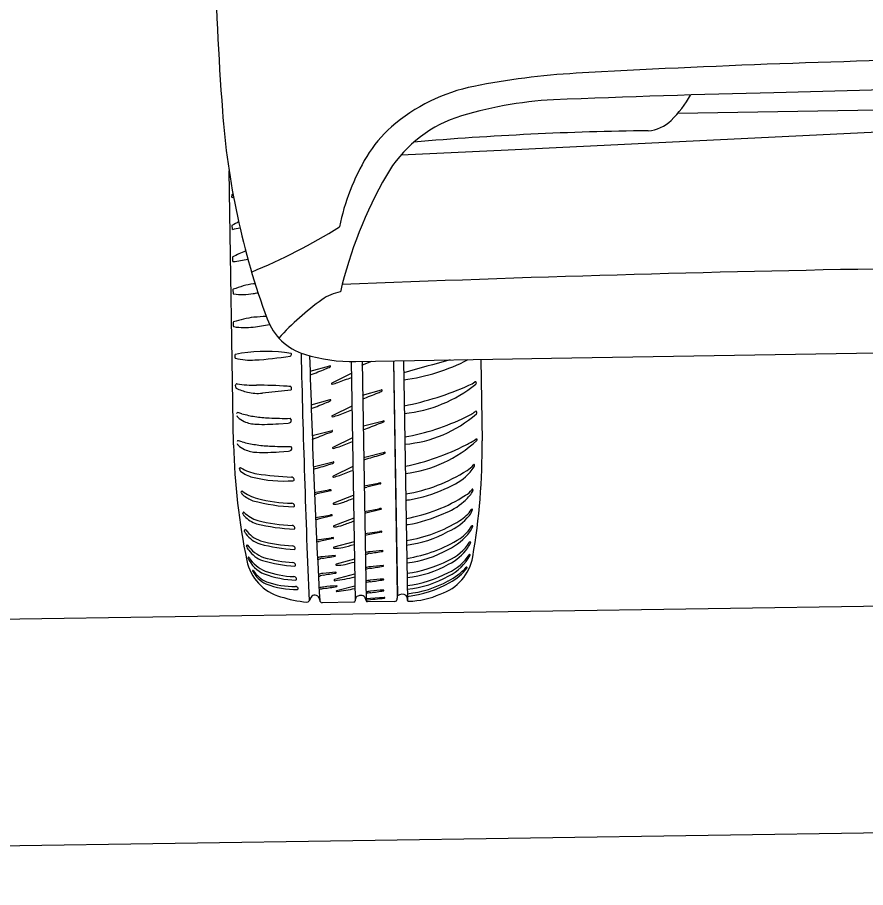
# Model space of a CAD drawing. Extents: x 10133 to 2270741, y 5363 to 1733450.
# Drawn here: x 33040.8 to 33094.2, y 8388.1 to 8442.9 of the extents above; entities that cross this region are included whole.
import ezdxf

# ---------------------------------------------------------------- set-up
doc = ezdxf.new("R2010")
doc.units = 0
doc.layers.add('StdDetailLabel', color=7, linetype='Continuous')
doc.layers.add('StdDimension', color=7, linetype='Continuous')

msp = doc.modelspace()

# ---------------------------------------------------------------- linework, layer by layer
at = {"layer": 'StdDetailLabel'}
for p, q in [((33054.394, 8415.941), (33054.107, 8433.212)), ((33054.276, 8431.67), (33054.266, 8431.574)), ((33054.308, 8431.528), (33054.308, 8431.528)), ((33054.284, 8429.723), (33054.291, 8429.566)), ((33054.333, 8429.521), (33054.333, 8429.521)), ((33054.318, 8427.728), (33054.325, 8427.531)), ((33054.352, 8425.693), (33054.359, 8425.496)), ((33054.369, 8423.634), (33054.368, 8423.437)), ((33054.469, 8421.599), (33054.474, 8421.445)), ((33061.797, 8421.194), (33062.047, 8406.132)), ((33062.467, 8421.199), (33062.473, 8421.201)), ((33062.486, 8421.201), (33062.736, 8406.145)), ((33065.097, 8421.245), (33065.348, 8406.151)), ((33069.965, 8421.326), (33070.051, 8416.201)), ((33059.224, 8420.587), (33060.451, 8420.925)), ((33061.81, 8420.432), (33060.574, 8419.833)), ((33065.11, 8420.491), (33065.11, 8420.491)), ((33054.522, 8419.573), (33054.517, 8419.716)), ((33058.015, 8419.58), (33058.012, 8419.473)), ((33058.012, 8419.471), (33058.012, 8419.422)), ((33069.659, 8419.769), (33069.659, 8419.769)), ((33069.692, 8419.849), (33069.692, 8419.849)), ((33057.994, 8419.401), (33056.204, 8419.206)), ((33062.524, 8419.078), (33063.718, 8419.406)), ((33059.281, 8418.465), (33060.476, 8418.793)), ((33061.844, 8418.38), (33060.608, 8417.782)), ((33054.909, 8417.906), (33054.661, 8417.976)), ((33069.69, 8417.901), (33069.69, 8417.901)), ((33069.715, 8417.98), (33069.715, 8417.98)), ((33057.223, 8417.274), (33057.828, 8417.32)), ((33057.959, 8417.619), (33057.959, 8417.619)), ((33057.999, 8417.371), (33057.999, 8417.371)), ((33062.585, 8417.145), (33063.835, 8417.456)), ((33059.343, 8416.532), (33060.593, 8416.844)), ((33054.938, 8416.138), (33054.69, 8416.208)), ((33061.877, 8416.386), (33060.642, 8415.787)), ((33069.655, 8416.299), (33069.655, 8416.299)), ((33069.718, 8416.225), (33069.718, 8416.225)), ((33069.743, 8416.304), (33069.743, 8416.304)), ((33057.988, 8415.851), (33057.988, 8415.851)), ((33058.028, 8415.603), (33058.028, 8415.603)), ((33057.253, 8415.506), (33057.857, 8415.551)), ((33062.657, 8415.172), (33063.908, 8415.483)), ((33059.415, 8414.559), (33060.666, 8414.871)), ((33061.907, 8414.578), (33060.672, 8413.979)), ((33054.776, 8414.399), (33054.771, 8414.466)), ((33062.616, 8413.37), (33063.528, 8413.536)), ((33063.654, 8413.484), (33062.781, 8413.281)), ((33054.88, 8412.925), (33054.875, 8412.992)), ((33059.479, 8412.941), (33060.391, 8413.107)), ((33060.516, 8413.055), (33059.644, 8412.852)), ((33061.937, 8412.759), (33060.688, 8412.266)), ((33062.641, 8411.759), (33063.553, 8411.925)), ((33054.987, 8411.587), (33054.982, 8411.654)), ((33059.549, 8411.361), (33060.461, 8411.528)), ((33060.586, 8411.476), (33059.713, 8411.273)), ((33061.961, 8411.336), (33060.712, 8410.843)), ((33069.261, 8411.507), (33069.261, 8411.507)), ((33055.083, 8410.492), (33055.079, 8410.559)), ((33062.663, 8410.354), (33063.59, 8410.493)), ((33069.284, 8410.471), (33069.284, 8410.471)), ((33055.194, 8409.592), (33055.194, 8409.592)), ((33059.616, 8409.956), (33060.543, 8410.094)), ((33060.668, 8410.042), (33059.781, 8409.867)), ((33061.986, 8409.848), (33060.71, 8409.5)), ((33065.29, 8409.632), (33065.29, 8409.632)), ((33069.148, 8409.458), (33069.148, 8409.458)), ((33059.673, 8408.814), (33059.673, 8408.814)), ((33062.004, 8408.743), (33060.86, 8408.432)), ((33065.309, 8408.506), (33065.309, 8408.506)), ((33062.702, 8408.194), (33062.702, 8408.194)), ((33059.729, 8407.758), (33059.729, 8407.758)), ((33062.02, 8407.804), (33060.744, 8407.457)), ((33062.023, 8407.626), (33062.023, 8407.626)), ((33065.324, 8407.598), (33065.324, 8407.598)), ((33059.774, 8406.944), (33059.774, 8406.944)), ((33062.032, 8407.042), (33060.879, 8406.76)), ((33062.716, 8407.37), (33062.716, 8407.37)), ((33065.336, 8406.865), (33065.336, 8406.865)), ((33059.279, 8406.36), (33059.146, 8406.12)), ((33062.122, 8406.354), (33062.122, 8406.354)), ((33062.655, 8406.362), (33062.655, 8406.362)), ((33062.727, 8406.687), (33062.727, 8406.687)), ((33062.734, 8406.272), (33063.888, 8406.345)), ((33064.728, 8406.442), (33064.728, 8406.442)), ((33065.344, 8406.404), (33065.344, 8406.404)), ((33061.971, 8406.039), (33059.971, 8406.006)), ((33064.551, 8406.082), (33062.816, 8406.053)), ((33065.348, 8406.151), (33065.348, 8406.151))]:
    msp.add_line(p, q, dxfattribs=at)
for points in [[(33139.296, 8438.966), (33113.86, 8438.819), (33088.433, 8438.121)], [(33082.39, 8436.833), (33113.884, 8437.355), (33145.377, 8437.88)], [(33064.946, 8434.213), (33071.7, 8434.534), (33094.561, 8435.633), (33113.907, 8435.954), (33133.254, 8436.276), (33156.138, 8435.937), (33162.9, 8435.84)], [(33058.019, 8421.694), (33057.607, 8421.758), (33057.607, 8421.758)], [(33062.086, 8421.195), (33074.421, 8421.4), (33114.138, 8422.059)], [(33064.463, 8421.234), (33064.728, 8406.442), (33064.481, 8421.235)], [(33063.678, 8411.873), (33062.645, 8411.632), (33062.645, 8411.632)], [(33063.715, 8410.441), (33062.668, 8410.24), (33062.668, 8410.24)], [(33055.296, 8408.834), (33055.296, 8408.834), (33055.296, 8408.834)], [(33069.292, 8408.994), (33069.292, 8408.994), (33069.292, 8408.994)], [(33055.586, 8408.01), (33055.586, 8408.01), (33055.586, 8408.01)], [(33069.103, 8408.205), (33069.103, 8408.205), (33069.103, 8408.205)], [(33062.438, 8406.457), (33062.387, 8406.456), (33062.335, 8406.455)]]:
    msp.add_lwpolyline(points, dxfattribs=at)
for centre, radius, start, end in [((33256.542, 8452.134), 203.418, 181.35801, 184.26828), ((33112.396, 7795.227), 645.15, 90.951648, 93.23591), ((33078.585, 8393.253), 46.168, 93.2359, 101.3162), ((33071.734, 8427.489), 11.253, 101.3162, 131.0437), ((33108.606, 7578.996), 859.361, 91.345092, 92.27095), ((33075.94, 8412.779), 24.942, 93.1872, 107.6283), ((33077.396, 8441.112), 6.577, 314.0284, 331.5761), ((33101.204, 8440.339), 47.633, 184.0261, 200.2077), ((33071.108, 8428.84), 8.176, 109.4447, 150.0555), ((33069.446, 8430.117), 7.769, 131.0437, 149.0876), ((33080.336, 8438.07), 2.346, 274.4979, 314.0284), ((33082.867, 8234.659), 201.086, 90.66879, 94.88339), ((33074.865, 8426.873), 14.085, 149.0876, 168.5317), ((33087.422, 8419.442), 27.003, 150.0555, 166.8706), ((33054.314, 8431.575), 0.0472, 181.9243, 263.0779), ((33054.33, 8431.675), 0.0547, 118.4784, 185.6491), ((33057.321, 8427.606), 5.104, 125.5861, 126.2282), ((33046.936, 8461.125), 30.501, 283.9858, 284.1434), ((33057.313, 8424.574), 6.006, 115.6898, 119.979), ((33054.338, 8429.728), 0.0547, 118.4784, 185.6491), ((33054.338, 8429.567), 0.0472, 181.9243, 263.0779), ((33048.07, 8458.946), 30.085, 282.016, 282.9124), ((33041.056, 8461.841), 37.882, 292.4572, 301.8773), ((33054.355, 8427.742), 0.0396, 112.1056, 201.2802), ((33057.225, 8422.547), 5.975, 110.5214, 118.867), ((33056.953, 8421.867), 6.534, 105.9521, 106.1953), ((33054.372, 8427.533), 0.0472, 181.9243, 263.0779), ((33002.935, 8748.174), 324.786, 279.11136, 279.27748), ((33119.423, 7014.039), 1413.196, 90.954235, 92.359744), ((33056.452, 8420.628), 5.522, 98.4565, 112.1056), ((33056.991, 8417.003), 9.186, 97.7796, 98.4565), ((33054.389, 8425.707), 0.0396, 112.1056, 201.2802), ((33054.406, 8425.497), 0.0472, 181.9243, 263.0779), ((33054.922, 8429.745), 4.326, 263.0779, 279.3854), ((33052.157, 8446.472), 21.28, 279.3854, 280.2178), ((33061.558, 8422.888), 2.723, 99.1571, 126.0089), ((33070.865, 8410.083), 18.553, 126.0089, 137.2531), ((33056.265, 8418.49), 5.522, 96.1672, 109.8163), ((33056.659, 8414.847), 9.186, 91.301, 96.1672), ((33059.936, 8425.149), 3.658, 200.2077, 252.8911), ((33054.406, 8423.647), 0.0396, 109.8163, 198.9909), ((33054.415, 8423.437), 0.0472, 179.6349, 260.7885), ((33055.1, 8427.661), 4.326, 260.7885, 277.0961), ((33053.005, 8444.485), 21.28, 277.0961, 279.889), ((33054.521, 8421.596), 0.052, 95.6461, 176.6857), ((33056.415, 8411.795), 10.034, 83.1829, 100.9107), ((33058.016, 8421.671), 0.0233, 0.9286, 82.2481), ((33057.915, 8421.663), 0.125, 329.7221, 3.6276), ((33956.122, 8442.905), 897.73, 181.351762, 182.348434), ((33061.914, 8431.574), 10.381, 252.8911, 270.9516), ((33054.521, 8421.442), 0.0472, 175.8852, 257.0388), ((33055.481, 8425.612), 4.326, 257.0388, 273.3463), ((33054.491, 8442.537), 21.28, 273.3463, 279.3579), ((33057.937, 8421.63), 0.0912, 279.3579, 341.1145), ((33639.819, 8437.788), 580.862, 181.601044, 183.120143), ((33045.966, 8464.221), 46.296, 290.8872, 291.7199), ((33187.371, 7981.217), 455.971, 105.17273, 105.5532), ((33063.418, 8432.576), 12.647, 277.7238, 297.0506), ((33042.724, 8463.608), 46.296, 290.8872, 292.1501), ((33059.47, 8422.688), 2.083, 289.9053, 298.9044), ((33060.461, 8420.893), 0.0332, 299.7834, 106.2863), ((33045.139, 8463.385), 46.296, 289.9902, 291.1107), ((33054.594, 8419.706), 0.0771, 79.041, 172.9159), ((33054.589, 8419.575), 0.0667, 181.5057, 233.0491), ((33056.047, 8422.563), 3.39, 243.7721, 256.7459), ((33055.818, 8428.681), 8.98, 262.2612, 270.0485), ((33055.851, 8389.538), 30.162, 86.3384, 90.0485), ((33057.112, 8409.241), 10.418, 85.2132, 86.3384), ((33057.978, 8419.586), 0.0377, 351.5091, 85.2132), ((33060.589, 8419.804), 0.0332, 115.8541, 282.3569), ((33059.976, 8422.599), 2.895, 282.3569, 289.9902), ((33061.439, 8437.148), 19.105, 281.1843, 294.0129), ((33064.302, 8426.447), 8.561, 275.6992, 308.7352), ((33068.674, 8421.126), 1.527, 290.6839, 307.4786), ((33069.633, 8419.875), 0.0493, 25.5724, 127.4786), ((33069.569, 8419.852), 0.123, 317.2278, 358.2079), ((33069.533, 8419.827), 0.16, 7.7156, 25.5724), ((33055.904, 8421.957), 2.767, 256.7459, 276.2209), ((33057.99, 8419.422), 0.0219, 280.9439, 0.1381), ((33046.041, 8462.104), 46.296, 290.8658, 292.1501), ((33062.976, 8420.614), 1.484, 290.513, 301.1779), ((33063.728, 8419.374), 0.0332, 299.7834, 106.2863), ((33042.799, 8461.491), 46.296, 290.8658, 292.1501), ((33059.734, 8420.002), 1.484, 290.513, 301.1779), ((33060.486, 8418.761), 0.0332, 299.7834, 106.2863), ((33054.66, 8417.895), 0.0807, 89.5124, 161.3092), ((33054.781, 8417.833), 0.194, 188.9753, 227.6111), ((33056.729, 8424.371), 6.716, 254.2703, 261.5244), ((33060.011, 8420.547), 2.895, 282.3569, 289.9902), ((33045.174, 8461.333), 46.296, 289.9902, 291.1107), ((33064.544, 8423.759), 7.798, 274.7157, 311.2991), ((33068.02, 8420.141), 2.636, 292.1653, 307.5157), ((33069.656, 8418.011), 0.0493, 20.0165, 127.5157), ((33069.636, 8417.961), 0.0815, 311.9235, 13.3421), ((33069.434, 8417.93), 0.286, 10.0903, 20.0165), ((33055.673, 8418.81), 1.518, 227.6111, 246.1094), ((33055.896, 8419.313), 2.068, 246.1094, 267.9955), ((33057.086, 8426.762), 9.134, 261.5244, 267.1021), ((33056.27, 8429.995), 12.757, 267.9955, 274.2865), ((33057.599, 8436.905), 19.29, 267.1021, 271.0683), ((33057.739, 8417.922), 0.609, 278.4288, 295.296), ((33057.856, 8417.475), 0.177, 324.0552, 54.3753), ((33060.623, 8417.752), 0.0332, 115.8541, 282.3569), ((33046.118, 8460.172), 46.296, 290.8463, 292.1501), ((33063.111, 8419.058), 1.824, 284.6661, 294.2824), ((33063.845, 8417.424), 0.0332, 299.7834, 106.2863), ((33062.592, 8430.823), 14.611, 280.1922, 296.0801), ((33059.869, 8418.446), 1.824, 284.6661, 294.2824), ((33060.603, 8416.812), 0.0332, 299.7834, 106.2863), ((33054.69, 8416.127), 0.0807, 89.5124, 161.3092), ((33042.876, 8459.56), 46.296, 290.8463, 292.1501), ((33045.207, 8459.339), 46.296, 289.9902, 291.1107), ((33064.281, 8422.091), 7.998, 276.7046, 312.8243), ((33066.101, 8421.785), 6.537, 296.7528, 302.9282), ((33030.454, 8415.71), 39.6, 350.0896, 0.7108), ((33069.703, 8416.233), 0.0813, 61.0008, 126.5834), ((33069.663, 8416.286), 0.0815, 311.9235, 13.3421), ((33093.985, 8416.765), 39.6, 181.1925, 191.8137), ((33054.81, 8416.064), 0.194, 188.9753, 227.6111), ((33055.703, 8417.042), 1.518, 227.6111, 246.1094), ((33056.759, 8422.602), 6.716, 254.2703, 261.5244), ((33055.925, 8417.545), 2.068, 246.1094, 267.9955), ((33057.115, 8424.994), 9.134, 261.5244, 267.1021), ((33057.628, 8435.137), 19.29, 267.1021, 271.0683), ((33057.768, 8416.154), 0.609, 278.4288, 295.296), ((33057.885, 8415.707), 0.177, 324.0552, 54.3753), ((33060.656, 8415.757), 0.0332, 115.8541, 282.3569), ((33060.044, 8418.553), 2.895, 282.3569, 289.9902), ((33062.273, 8429.114), 14.805, 281.4331, 297.216), ((33056.299, 8428.227), 12.757, 267.9955, 274.2865), ((33058.053, 8432.594), 18.157, 284.7027, 287.9385), ((33063.183, 8417.085), 1.824, 284.6661, 294.2824), ((33063.917, 8415.451), 0.0332, 299.7834, 106.2863), ((33054.821, 8414.467), 0.0493, 56.9312, 183.7528), ((33056.222, 8416.619), 2.519, 236.9312, 261.7869), ((33054.811, 8431.982), 18.157, 284.7027, 287.9385), ((33059.941, 8416.473), 1.824, 284.6661, 294.2824), ((33060.675, 8414.839), 0.0332, 299.7834, 106.2863), ((33067.094, 8416.151), 2.923, 310.7266, 327.0222), ((33068.477, 8415.463), 1.286, 299.0596, 323.4357), ((33069.541, 8414.675), 0.0383, 1.4867, 143.4357), ((33069.376, 8414.671), 0.203, 327.0222, 1.4867), ((33054.937, 8414.411), 0.162, 184.4562, 230.879), ((33056.048, 8415.777), 1.922, 230.879, 256.135), ((33059.181, 8437.118), 23.231, 261.7869, 267.1759), ((33060.686, 8413.949), 0.0332, 115.8541, 282.3569), ((33060.074, 8416.745), 2.895, 282.3569, 289.9902), ((33045.237, 8457.531), 46.296, 289.9902, 291.1107), ((33063.657, 8422.767), 10.033, 279.0568, 302.8649), ((33057.57, 8421.946), 8.277, 256.135, 274.0549), ((33058.027, 8413.73), 0.186, 17.8968, 87.1759), ((33058.131, 8413.763), 0.0773, 289.0059, 17.8968), ((33063.823, 8410.649), 2.903, 93.5647, 95.8424), ((33063.646, 8413.515), 0.0312, 283.8356, 95.6299), ((33066.251, 8417.131), 4.216, 290.019, 310.7266), ((33054.925, 8412.993), 0.0493, 56.9312, 183.7528), ((33055.171, 8413.021), 0.306, 198.2201, 228.3346), ((33056.429, 8414.848), 2.339, 230.8219, 256.6195), ((33060.686, 8410.22), 2.903, 93.5647, 95.8424), ((33060.509, 8413.086), 0.0312, 283.8356, 95.6299), ((33062.538, 8414.291), 1.039, 274.5626, 283.4827), ((33064.062, 8421.064), 8.69, 279.3956, 294.7076), ((33067, 8414.59), 2.923, 310.7266, 327.0222), ((33068.383, 8413.902), 1.286, 299.0596, 323.4357), ((33069.446, 8413.114), 0.0383, 1.4867, 143.4357), ((33069.282, 8413.109), 0.203, 327.0222, 1.4867), ((33056.8, 8415.312), 3.116, 233.974, 247.5834), ((33058.589, 8423.335), 11.303, 254.7277, 267.943), ((33058.402, 8422.522), 10.262, 255.8202, 268.1108), ((33059.401, 8413.862), 1.039, 274.5626, 283.4827), ((33060.613, 8414.05), 1.849, 272.9973, 290.2004), ((33045.266, 8455.763), 46.296, 290.1994, 291.1107), ((33063.69, 8425.757), 13.386, 276.6624, 277.6852), ((33063.582, 8421.141), 9.969, 279.7038, 302.975), ((33066.156, 8415.57), 4.216, 290.019, 310.7266), ((33058.055, 8412.079), 0.186, 17.8968, 87.1759), ((33058.158, 8412.113), 0.0773, 289.0059, 17.8968), ((33060.702, 8412.236), 0.0332, 115.8541, 282.3569), ((33063.848, 8409.038), 2.903, 93.5647, 95.8424), ((33063.671, 8411.904), 0.0312, 283.8356, 95.6299), ((33067.504, 8413.135), 2.261, 300.4021, 326.0761), ((33068.149, 8412.339), 1.388, 323.1777, 339.4201), ((33069.411, 8411.85), 0.0383, 1.4867, 143.4357), ((33055.032, 8411.655), 0.0493, 56.9312, 183.7528), ((33055.277, 8411.683), 0.306, 198.2201, 228.3346), ((33056.567, 8413.214), 2.14, 225.1761, 252.1528), ((33056.364, 8412.694), 1.789, 223.8533, 253.0702), ((33059.471, 8412.283), 1.039, 274.5626, 283.4827), ((33060.756, 8408.64), 2.903, 93.5647, 95.8424), ((33060.579, 8411.506), 0.0312, 283.8356, 95.6299), ((33063.968, 8419.503), 8.69, 279.3956, 294.7076), ((33066.55, 8413.717), 3.498, 292.739, 320.8031), ((33058.612, 8421.94), 11.303, 255.8203, 267.943), ((33058.425, 8421.127), 10.262, 255.8202, 268.1108), ((33058.078, 8410.684), 0.186, 17.8968, 87.1759), ((33058.181, 8410.718), 0.0773, 289.0059, 17.8968), ((33060.726, 8410.813), 0.0332, 115.8541, 282.3569), ((33060.637, 8412.627), 1.849, 272.9973, 290.2004), ((33045.29, 8454.34), 46.296, 290.1994, 291.1107), ((33063.596, 8424.195), 13.386, 277.1792, 277.6852), ((33063.902, 8418.734), 8.917, 278.9216, 302.1541), ((33067.208, 8412.174), 2.57, 304.5699, 328.6443), ((33068.172, 8411.303), 1.388, 323.1777, 339.4201), ((33069.434, 8410.814), 0.0383, 1.4867, 143.4357), ((33055.128, 8410.56), 0.0493, 56.9312, 183.7528), ((33055.609, 8410.701), 0.567, 201.6898, 219.2205), ((33056.716, 8411.718), 1.92, 215.5776, 250.9831), ((33056.568, 8411.333), 1.712, 215.3013, 252.0262), ((33063.885, 8407.605), 2.903, 93.5647, 95.8424), ((33063.708, 8410.471), 0.0312, 283.8356, 95.6299), ((33064.477, 8416.503), 6.918, 276.7469, 299.6706), ((33066.31, 8412.744), 3.743, 295.4926, 322.6171), ((33055.243, 8409.595), 0.0493, 56.9312, 183.7528), ((33055.738, 8409.732), 0.562, 194.4082, 226.5966), ((33057.104, 8410.962), 2.263, 215.8461, 248.4381), ((33058.899, 8420.73), 11.39, 255.4637, 266.6234), ((33058.708, 8419.916), 10.349, 255.349, 266.677), ((33058.099, 8409.399), 0.186, 17.8968, 87.1759), ((33059.538, 8410.877), 1.039, 274.5626, 283.4827), ((33060.838, 8407.207), 2.903, 93.5647, 95.8424), ((33060.661, 8410.073), 0.0312, 283.8356, 95.6299), ((33050.162, 8454.429), 46.296, 283.8891, 284.8004), ((33063.921, 8417.608), 8.917, 278.9216, 302.1541), ((33066.646, 8411.515), 3.12, 294.0634, 327.1886), ((33068.037, 8410.291), 1.388, 323.1777, 339.4201), ((33069.298, 8409.801), 0.0383, 1.4867, 143.4357), ((33056.806, 8410.321), 1.763, 214.4593, 250.6435), ((33058.202, 8409.432), 0.0773, 289.0059, 17.8968), ((33060.721, 8409.469), 0.0332, 109.5438, 276.0466), ((33060.831, 8411.282), 1.849, 266.687, 283.8901), ((33063.19, 8407.346), 1.881, 97.1413, 105.5527), ((33063.175, 8408.222), 0.916, 102.8058, 122.0681), ((33064.601, 8395.61), 13.701, 93.4264, 96.8948), ((33053.799, 8471.918), 63.469, 278.3099, 279.05211), ((33063.783, 8409.263), 0.0237, 275.8171, 90.1301), ((33064.496, 8415.376), 6.918, 276.7469, 299.6706), ((33066.563, 8410.832), 3.234, 295.0099, 326.0257), ((33066.619, 8411.212), 3.078, 295.348, 325.2743), ((33069.267, 8409.007), 0.0286, 332.9331, 139.1163), ((33058.163, 8409.273), 3.002, 191.8137, 254.21), ((33055.334, 8408.831), 0.0383, 32.7725, 174.1191), ((33057.019, 8409.548), 1.865, 202.4964, 248.1567), ((33057.197, 8409.995), 2.159, 211.9902, 247.6181), ((33058.882, 8418.082), 9.792, 254.2362, 266.273), ((33058.692, 8417.297), 8.78, 253.9994, 266.2989), ((33058.116, 8408.35), 0.186, 17.8968, 87.1759), ((33059.977, 8408.327), 0.574, 91.9226, 121.9393), ((33060.176, 8407.911), 0.916, 102.8058, 122.794), ((33061.602, 8395.299), 13.701, 93.4264, 96.8948), ((33050.8, 8471.607), 63.469, 278.3099, 279.05211), ((33060.783, 8408.952), 0.0237, 275.8171, 90.1301), ((33050.313, 8453.36), 46.296, 283.8891, 284.6316), ((33064.275, 8415.849), 8.054, 277.454, 296.8922), ((33066.506, 8409.411), 3.002, 287.6932, 350.0896), ((33066.67, 8410.366), 2.96, 295.5977, 332.3795), ((33055.61, 8408.014), 0.0249, 44.6681, 189.3431), ((33057.231, 8408.87), 1.857, 207.5817, 244.4061), ((33057.256, 8409.109), 1.952, 213.4969, 246.1289), ((33058.468, 8413.974), 6.331, 250.6967, 267.4901), ((33058.22, 8408.383), 0.0773, 289.0059, 17.8968), ((33060.871, 8408.4), 0.0332, 109.5438, 276.0466), ((33060.982, 8410.213), 1.849, 266.687, 283.8901), ((33063.129, 8407.17), 1.109, 97.3353, 112.605), ((33063.114, 8407.374), 0.808, 97.9304, 120.4816), ((33064.632, 8394.669), 13.701, 93.4264, 96.8948), ((33053.83, 8470.976), 63.469, 278.3099, 279.05211), ((33063.813, 8408.321), 0.0237, 275.8171, 90.1301), ((33064.766, 8413.866), 6.293, 275.0867, 300.2497), ((33066.201, 8410.817), 3.849, 296.5997, 317.891), ((33066.599, 8410.048), 3.109, 297.1564, 323.6502), ((33069.078, 8408.218), 0.0286, 332.9331, 139.1163), ((33058.55, 8413.843), 6.424, 249.7276, 267.8538), ((33058.181, 8407.463), 0.186, 17.8968, 87.1759), ((33058.285, 8407.497), 0.0773, 289.0059, 17.8968), ((33060.033, 8407.27), 0.574, 91.9226, 121.9393), ((33060.233, 8406.854), 0.916, 102.8058, 122.794), ((33061.659, 8394.242), 13.701, 93.4264, 96.8948), ((33050.856, 8470.55), 63.469, 278.3099, 279.05211), ((33060.755, 8407.426), 0.0332, 109.5438, 276.0466), ((33059.321, 8418.716), 11.414, 277.2331, 283.6895), ((33060.84, 8407.895), 0.0237, 275.8171, 90.1301), ((33066.178, 8387.836), 19.838, 99.2102, 100.0517), ((33064.648, 8393.817), 13.701, 93.4264, 96.8948), ((33053.846, 8470.125), 63.469, 278.3099, 279.05211), ((33063.829, 8407.47), 0.0237, 275.8171, 90.1301), ((33064.291, 8414.891), 7.88, 277.5979, 297.5089), ((33064.778, 8413.133), 6.293, 275.0867, 300.2497), ((33064.671, 8413.296), 6.755, 275.6927, 298.7876), ((33058.267, 8411.844), 4.999, 248.4321, 271.6822), ((33058.248, 8412.523), 5.496, 251.081, 270.4934), ((33058.286, 8406.842), 0.186, 22.6536, 87.1759), ((33058.409, 8406.898), 0.0504, 274.8136, 17.862), ((33063.236, 8387.411), 19.838, 99.2102, 100.0517), ((33060.823, 8402.813), 4.151, 100.3607, 104.5526), ((33061.706, 8393.391), 13.701, 93.4264, 96.8948), ((33050.904, 8469.699), 63.469, 278.3099, 279.05211), ((33060.887, 8407.044), 0.0237, 275.8171, 90.1301), ((33059.845, 8416.391), 9.74, 276.1607, 282.9944), ((33063.303, 8404.759), 2.579, 96.3285, 103.1226), ((33064.629, 8413.095), 6.73, 276.0994, 300.2396), ((33059.813, 8414.195), 8.191, 252.4709, 264.3311), ((33059.48, 8406.248), 0.23, 79.2992, 150.9539), ((33059.412, 8405.89), 0.595, 62.1534, 79.2992), ((33059.59, 8406.227), 0.213, 25.6672, 62.1534), ((33059.459, 8406.164), 0.359, 1.3048, 25.6672), ((33060.892, 8406.735), 0.0283, 117.7946, 265.9164), ((33062.43, 8406.127), 0.382, 143.6846, 179.2419), ((33062.336, 8406.178), 0.276, 90.0952, 140.6863), ((33062.447, 8406.18), 0.276, 41.217, 91.8081), ((33062.354, 8406.126), 0.382, 2.6614, 38.2187), ((33063.51, 8402.007), 4.745, 95.9954, 99.4983), ((33063.924, 8398.433), 8.246, 96.2225, 98.334), ((33026.967, 8801.033), 396.467, 275.17611, 275.34394), ((33064.659, 8393.124), 13.701, 93.4264, 96.8948), ((33053.857, 8469.432), 63.469, 278.3099, 279.05211), ((33063.841, 8406.777), 0.0237, 275.8171, 90.1301), ((33063.891, 8406.317), 0.0279, 272.3212, 95.1453), ((33059.907, 8406.991), 4.852, 350.8575, 353.501), ((33065.01, 8406.06), 0.475, 57.2126, 126.4407), ((33064.68, 8406.14), 0.669, 0.9695, 28.5856), ((33065.328, 8411.115), 5.019, 271.1576, 294.6122), ((33059.017, 8406.191), 0.148, 264.9659, 330.9539), ((33059.982, 8406.17), 0.164, 179.3721, 266.2021), ((33061.951, 8406.133), 0.0962, 281.6502, 359.2419), ((33062.832, 8406.148), 0.0962, 182.6614, 260.2531), ((33064.535, 8406.246), 0.164, 275.7012, 351.2317), ((33065.428, 8406.182), 0.0857, 201.5729, 271.0411)]:
    msp.add_arc(centre, radius, start, end, dxfattribs=at)
at = {"layer": 'StdDimension'}
for p, q in [((32864.614, 8402.336), (33300.028, 8408.867)), ((32864.614, 8388.062), (33300.028, 8394.593))]:
    msp.add_line(p, q, dxfattribs=at)

doc.saveas('drawing.dxf')
